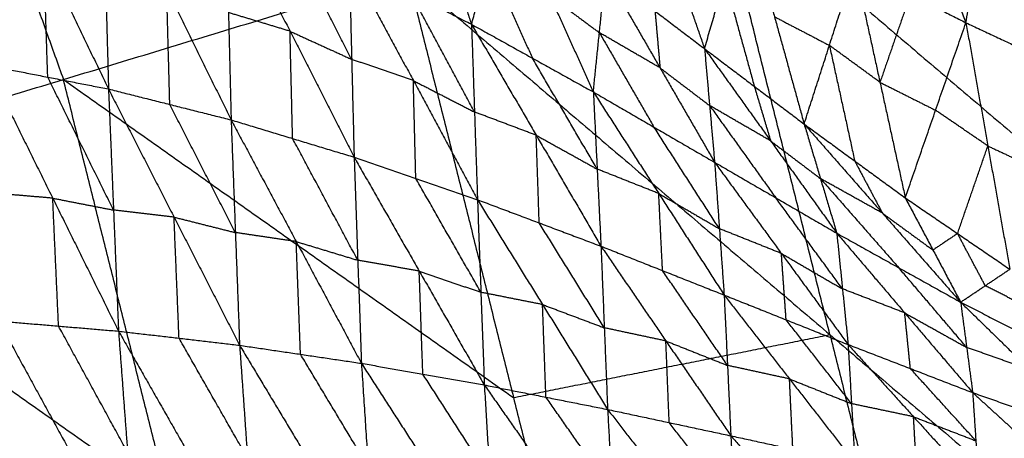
# Model space of a CAD drawing. Header units: millimetres. Extents: x -106 to 110, y -96 to 120.
# Tile 916 of 1020: x 75.76 to 84.75, y 31.24 to 35.05. Entities that reach past the tile are written whole.
import ezdxf

# ---------------------------------------------------------------- set-up
doc = ezdxf.new("R2010")
doc.units = ezdxf.units.MM
doc.header["$MEASUREMENT"] = 0
doc.layers.add('Default', color=7, linetype='Continuous', true_color=0x000000)

msp = doc.modelspace()

# ---------------------------------------------------------------- linework, layer by layer
at = {"layer": 'Default'}
for points in [[(74.9336, 37.9451, 5.1322), (75.5485, 36.2263, 5.1322), (76.1635, 34.5075, 5.1322)], [(83.6247, 37.0624, 1.9951), (84.0108, 36.0441, 2.2725), (84.3969, 35.0258, 2.5499)], [(75.3932, 36.867, 0.2119), (75.984, 35.6439, -0.1383), (76.5749, 34.4209, -0.4884)], [(79.2911, 36.7846, 2.6012), (79.5888, 35.8978, 1.9838), (79.8865, 35.011, 1.3663)], [(84.3969, 35.0258, 2.5499), (84.544, 35.8752, 2.3153), (84.6912, 36.7245, 2.0806)], [(84.6912, 36.7245, 2.0806), (85.064, 35.6304, 2.3857), (85.4369, 34.5363, 2.6908)], [(81.3894, 36.5809, 2.2284), (81.701, 35.6845, 2.6659), (82.0125, 34.7882, 3.1035)], [(76.5175, 36.5287, 0.472), (76.5462, 35.4748, -0.0082), (76.5749, 34.4209, -0.4884)], [(76.5175, 36.5287, 0.472), (77.1054, 35.3339, 0.1556), (77.6933, 34.1391, -0.1607)], [(82.1208, 36.3146, 6.2709), (84.0469, 34.6747, 6.612), (85.9729, 33.0348, 6.9532)], [(83.1564, 32.1804, 6.2709), (82.6386, 34.2475, 6.2709), (82.1208, 36.3146, 6.2709)], [(79.8865, 35.011, 1.3663), (80.0454, 35.5777, 2.0647), (80.2043, 36.1444, 2.7631)], [(80.2043, 36.1444, 2.7631), (80.6011, 35.269, 2.2334), (80.9979, 34.3937, 1.7038)], [(77.6458, 36.0962, 0.7516), (77.6696, 35.1177, 0.2955), (77.6933, 34.1391, -0.1607)], [(77.6458, 36.0962, 0.7516), (78.2307, 34.9477, 0.4734), (78.8156, 33.7992, 0.1952)], [(82.0125, 34.7882, 3.1035), (82.1964, 35.4234, 2.7139), (82.3802, 36.0586, 2.3244)], [(82.3802, 36.0586, 2.3244), (82.6506, 35.0799, 2.806), (82.921, 34.1012, 3.2876)], [(78.7932, 34.6913, 0.6224), (78.5008, 35.2655, 0.7615), (78.2084, 35.8398, 0.9006)], [(76.0205, 34.5292, -0.6377), (76.0023, 35.0866, -0.388), (75.984, 35.6439, -0.1383)], [(78.7709, 35.5834, 1.0496), (78.7932, 34.6913, 0.6224), (78.8156, 33.7992, 0.1952)], [(78.7709, 35.5834, 1.0496), (79.3287, 35.2972, 1.2079), (79.8865, 35.011, 1.3663)], [(78.7709, 35.5834, 1.0496), (79.3559, 34.4974, 0.8155), (79.9409, 33.4114, 0.5815)], [(80.0454, 35.5777, 2.0647), (80.2438, 35.14, 1.7999), (80.4422, 34.7023, 1.535)], [(82.921, 34.1012, 3.2876), (83.1515, 34.8187, 2.8588), (83.3821, 35.5362, 2.43)], [(83.3821, 35.5362, 2.43), (83.6128, 34.4821, 2.958), (83.8436, 33.428, 3.4859)], [(83.3821, 35.5362, 2.43), (83.8895, 35.281, 2.49), (84.3969, 35.0258, 2.5499)], [(73.0229, 33.5547, 4.6759), (76.1635, 34.5075, 5.1322), (79.3042, 35.4602, 5.5886)], [(79.3042, 35.4602, 5.5886), (80.2696, 31.6062, 5.5886), (81.235, 27.7521, 5.5886)], [(79.3042, 35.4602, 5.5886), (83.1564, 32.1804, 6.2709), (87.0085, 28.9006, 6.9532)], [(80.9979, 34.3937, 1.7038), (81.0532, 34.9343, 2.3166), (81.1084, 35.475, 2.9295)], [(81.1084, 35.475, 2.9295), (81.5605, 35.1316, 3.0165), (82.0125, 34.7882, 3.1035)], [(81.1084, 35.475, 2.9295), (81.6064, 34.6136, 2.4957), (82.1044, 33.7521, 2.062)], [(82.1964, 35.4234, 2.7139), (82.3316, 34.934, 2.9547), (82.4668, 34.4447, 3.1955)], [(77.1341, 34.28, -0.3246), (77.1198, 34.807, -0.0845), (77.1054, 35.3339, 0.1556)], [(79.9137, 34.2112, 0.9739), (79.6212, 34.7542, 1.0909), (79.3287, 35.2972, 1.2079)], [(80.6011, 35.269, 2.2334), (80.8271, 35.1017, 2.275), (81.0532, 34.9343, 2.3166)], [(83.8895, 35.281, 2.49), (83.7512, 34.8815, 2.724), (83.6128, 34.4821, 2.958)], [(81.5605, 35.1316, 3.0165), (81.5834, 34.8726, 2.7561), (81.6064, 34.6136, 2.4957)], [(78.2307, 34.9477, 0.4734), (77.9501, 35.0327, 0.3844), (77.6696, 35.1177, 0.2955)], [(82.6506, 35.0799, 2.806), (82.9011, 34.9493, 2.8324), (83.1515, 34.8187, 2.8588)], [(78.2544, 33.9692, 0.0173), (78.2426, 34.4584, 0.2453), (78.2307, 34.9477, 0.4734)], [(78.2307, 34.9477, 0.4734), (78.512, 34.8195, 0.5479), (78.7932, 34.6913, 0.6224)], [(79.8865, 35.011, 1.3663), (79.9137, 34.2112, 0.9739), (79.9409, 33.4114, 0.5815)], [(79.8865, 35.011, 1.3663), (80.4422, 34.7023, 1.535), (80.9979, 34.3937, 1.7038)], [(79.8865, 35.011, 1.3663), (80.477, 33.9991, 1.1823), (81.0675, 32.9873, 0.9983)], [(83.8436, 33.428, 3.4859), (84.1202, 34.2269, 3.0179), (84.3969, 35.0258, 2.5499)], [(84.3969, 35.0258, 2.5499), (84.5972, 33.9015, 3.1271), (84.7974, 32.7771, 3.7043)], [(84.3969, 35.0258, 2.5499), (84.9169, 34.7811, 2.6204), (85.4369, 34.5363, 2.6908)], [(81.0532, 34.9343, 2.3166), (81.3022, 34.5036, 2.0997), (81.5512, 34.0729, 1.8829)], [(81.6064, 34.6136, 2.4957), (81.3298, 34.774, 2.4062), (81.0532, 34.9343, 2.3166)], [(82.0125, 34.7882, 3.1035), (82.0585, 34.2701, 2.5827), (82.1044, 33.7521, 2.062)], [(82.0125, 34.7882, 3.1035), (82.4668, 34.4447, 3.1955), (82.921, 34.1012, 3.2876)], [(82.0125, 34.7882, 3.1035), (82.6156, 33.947, 2.7735), (83.2188, 33.1059, 2.4436)], [(83.1515, 34.8187, 2.8588), (83.2669, 34.2917, 3.1228), (83.3823, 33.7646, 3.3868)], [(83.6128, 34.4821, 2.958), (83.3822, 34.6504, 2.9084), (83.1515, 34.8187, 2.8588)], [(79.3559, 34.4974, 0.8155), (79.0746, 34.5944, 0.719), (78.7932, 34.6913, 0.6224)], [(81.0327, 33.6905, 1.3511), (80.7375, 34.1964, 1.4431), (80.4422, 34.7023, 1.535)], [(75.4661, 34.6376, -0.7869), (76.0205, 34.5292, -0.6377), (76.5749, 34.4209, -0.4884)], [(75.4661, 34.6376, -0.7869), (76.0662, 33.4251, -0.7937), (76.6663, 32.2125, -0.8006)], [(81.6064, 34.6136, 2.4957), (81.8324, 34.4419, 2.5392), (82.0585, 34.2701, 2.5827)], [(76.6206, 33.3167, -0.6445), (76.3205, 33.923, -0.6411), (76.0205, 34.5292, -0.6377)], [(76.1635, 34.5075, 5.1322), (78.2166, 33.0568, 5.3604), (80.2696, 31.6062, 5.5886)], [(77.1289, 30.6534, 5.1322), (76.6462, 32.5805, 5.1322), (76.1635, 34.5075, 5.1322)], [(79.3783, 33.6053, 0.3884), (79.3671, 34.0514, 0.6019), (79.3559, 34.4974, 0.8155)], [(79.3559, 34.4974, 0.8155), (79.6348, 34.3543, 0.8947), (79.9137, 34.2112, 0.9739)], [(76.5749, 34.4209, -0.4884), (76.6206, 33.3167, -0.6445), (76.6663, 32.2125, -0.8006)], [(76.5749, 34.4209, -0.4884), (77.1341, 34.28, -0.3246), (77.6933, 34.1391, -0.1607)], [(76.5749, 34.4209, -0.4884), (77.1729, 33.2523, -0.4751), (77.7708, 32.0837, -0.4619)], [(82.4668, 34.4447, 3.1955), (82.5412, 34.1959, 2.9845), (82.6156, 33.947, 2.7735)], [(83.6128, 34.4821, 2.958), (83.8665, 34.3545, 2.9879), (84.1202, 34.2269, 3.0179)], [(80.9979, 34.3937, 1.7038), (81.0327, 33.6905, 1.3511), (81.0675, 32.9873, 0.9983)], [(80.9979, 34.3937, 1.7038), (81.5512, 34.0729, 1.8829), (82.1044, 33.7521, 2.062)], [(80.9979, 34.3937, 1.7038), (81.5946, 33.4677, 1.574), (82.1912, 32.5417, 1.4443)], [(77.7321, 33.1114, -0.3113), (77.4331, 33.6957, -0.3179), (77.1341, 34.28, -0.3246)], [(82.0585, 34.2701, 2.5827), (82.36, 33.8496, 2.4177), (82.6616, 33.429, 2.2528)], [(82.6156, 33.947, 2.7735), (82.337, 34.1086, 2.6781), (82.0585, 34.2701, 2.5827)], [(84.5972, 33.9015, 3.1271), (84.3587, 34.0642, 3.0725), (84.1202, 34.2269, 3.0179)], [(77.6933, 34.1391, -0.1607), (77.7321, 33.1114, -0.3113), (77.7708, 32.0837, -0.4619)], [(77.6933, 34.1391, -0.1607), (78.2544, 33.9692, 0.0173), (78.8156, 33.7992, 0.1952)], [(77.6933, 34.1391, -0.1607), (78.2877, 33.0292, -0.1255), (78.882, 31.9192, -0.0904)], [(80.477, 33.9991, 1.1823), (80.1953, 34.1052, 1.0781), (79.9137, 34.2112, 0.9739)], [(82.1478, 33.1469, 1.7531), (81.8495, 33.6099, 1.818), (81.5512, 34.0729, 1.8829)], [(82.921, 34.1012, 3.2876), (83.0699, 33.6036, 2.8656), (83.2188, 33.1059, 2.4436)], [(82.921, 34.1012, 3.2876), (83.3823, 33.7646, 3.3868), (83.8436, 33.428, 3.4859)], [(82.921, 34.1012, 3.2876), (83.6349, 33.2888, 3.0671), (84.3487, 32.4763, 2.8465)], [(78.8488, 32.8592, 0.0524), (78.5516, 33.4142, 0.0348), (78.2544, 33.9692, 0.0173)], [(80.5042, 33.1994, 0.7899), (80.4906, 33.5993, 0.9861), (80.477, 33.9991, 1.1823)], [(80.477, 33.9991, 1.1823), (80.7548, 33.8448, 1.2667), (81.0327, 33.6905, 1.3511)], [(82.6156, 33.947, 2.7735), (82.8428, 33.7753, 2.8196), (83.0699, 33.6036, 2.8656)], [(84.3205, 33.1025, 3.5951), (84.4588, 33.502, 3.3611), (84.5972, 33.9015, 3.1271)], [(84.5972, 33.9015, 3.1271), (84.8572, 33.7791, 3.1623), (85.1172, 33.6567, 3.1975)], [(78.8156, 33.7992, 0.1952), (78.8488, 32.8592, 0.0524), (78.882, 31.9192, -0.0904)], [(78.8156, 33.7992, 0.1952), (79.3783, 33.6053, 0.3884), (79.9409, 33.4114, 0.5815)], [(78.8156, 33.7992, 0.1952), (79.4094, 32.7605, 0.2561), (80.0033, 31.7218, 0.317)], [(81.5946, 33.4677, 1.574), (81.3136, 33.5791, 1.4625), (81.0327, 33.6905, 1.3511)], [(82.1044, 33.7521, 2.062), (82.1478, 33.1469, 1.7531), (82.1912, 32.5417, 1.4443)], [(82.1044, 33.7521, 2.062), (82.6616, 33.429, 2.2528), (83.2188, 33.1059, 2.4436)], [(82.1044, 33.7521, 2.062), (82.7133, 32.9211, 1.9909), (83.3222, 32.0901, 1.9197)], [(83.3823, 33.7646, 3.3868), (83.5086, 33.5267, 3.2269), (83.6349, 33.2888, 3.0671)], [(79.9721, 32.5666, 0.4493), (79.6752, 33.086, 0.4188), (79.3783, 33.6053, 0.3884)], [(83.0699, 33.6036, 2.8656), (83.4268, 33.1973, 2.7553), (83.7838, 32.7911, 2.6451)], [(83.6349, 33.2888, 3.0671), (83.3524, 33.4462, 2.9663), (83.0699, 33.6036, 2.8656)], [(73.0229, 33.5547, 4.6759), (77.1289, 30.6534, 5.1322), (81.235, 27.7521, 5.5886)], [(76.0662, 33.4251, -0.7937), (75.7926, 33.4482, -0.8701), (75.5191, 33.4713, -0.9464)], [(76.1192, 32.2587, -0.9532), (76.0927, 32.8419, -0.8735), (76.0662, 33.4251, -0.7937)], [(76.0662, 33.4251, -0.7937), (76.3434, 33.3709, -0.7191), (76.6206, 33.3167, -0.6445)], [(81.6293, 32.7645, 1.2213), (81.6119, 33.1161, 1.3977), (81.5946, 33.4677, 1.574)], [(81.5946, 33.4677, 1.574), (81.8712, 33.3073, 1.6636), (82.1478, 33.1469, 1.7531)], [(83.2705, 32.598, 2.1817), (82.966, 33.0135, 2.2172), (82.6616, 33.429, 2.2528)], [(83.8436, 33.428, 3.4859), (84.0962, 32.9521, 3.1662), (84.3487, 32.4763, 2.8465)], [(83.8436, 33.428, 3.4859), (84.3205, 33.1025, 3.5951), (84.7974, 32.7771, 3.7043)], [(79.9409, 33.4114, 0.5815), (79.9721, 32.5666, 0.4493), (80.0033, 31.7218, 0.317)], [(79.9409, 33.4114, 0.5815), (80.5042, 33.1994, 0.7899), (81.0675, 32.9873, 0.9983)], [(79.9409, 33.4114, 0.5815), (80.5345, 32.4549, 0.6705), (81.1281, 31.4984, 0.7595)], [(77.1729, 33.2523, -0.4751), (76.8967, 33.2845, -0.5598), (76.6206, 33.3167, -0.6445)], [(77.2185, 32.1481, -0.6312), (77.1957, 32.7002, -0.5532), (77.1729, 33.2523, -0.4751)], [(77.1729, 33.2523, -0.4751), (77.4525, 33.1818, -0.3932), (77.7321, 33.1114, -0.3113)], [(83.6349, 33.2888, 3.0671), (83.8655, 33.1204, 3.1166), (84.0962, 32.9521, 3.1662)], [(81.0978, 32.2428, 0.8789), (80.801, 32.7211, 0.8344), (80.5042, 33.1994, 0.7899)], [(82.7133, 32.9211, 1.9909), (82.4305, 33.034, 1.872), (82.1478, 33.1469, 1.7531)], [(78.2877, 33.0292, -0.1255), (78.0099, 33.0703, -0.2184), (77.7321, 33.1114, -0.3113)], [(83.2188, 33.1059, 2.4436), (83.2705, 32.598, 2.1817), (83.3222, 32.0901, 1.9197)], [(83.2188, 33.1059, 2.4436), (83.7838, 32.7911, 2.6451), (84.3487, 32.4763, 2.8465)], [(83.2188, 33.1059, 2.4436), (83.8386, 32.3789, 2.4297), (84.4585, 31.652, 2.4159)], [(84.3205, 33.1025, 3.5951), (84.2083, 33.0273, 3.3807), (84.0962, 32.9521, 3.1662)], [(84.5731, 32.6267, 3.2754), (84.4468, 32.8646, 3.4353), (84.3205, 33.1025, 3.5951)], [(78.3264, 32.0014, -0.2761), (78.307, 32.5153, -0.2008), (78.2877, 33.0292, -0.1255)], [(78.2877, 33.0292, -0.1255), (78.5682, 32.9442, -0.0366), (78.8488, 32.8592, 0.0524)], [(81.0675, 32.9873, 0.9983), (81.0978, 32.2428, 0.8789), (81.1281, 31.4984, 0.7595)], [(81.0675, 32.9873, 0.9983), (81.6293, 32.7645, 1.2213), (82.1912, 32.5417, 1.4443)], [(81.0675, 32.9873, 0.9983), (81.6598, 32.1228, 1.1168), (82.2522, 31.2583, 1.2353)], [(82.7567, 32.3159, 1.682), (82.735, 32.6185, 1.8364), (82.7133, 32.9211, 1.9909)], [(82.7133, 32.9211, 1.9909), (82.9919, 32.7595, 2.0863), (83.2705, 32.598, 2.1817)], [(79.4094, 32.7605, 0.2561), (79.1291, 32.8098, 0.1543), (78.8488, 32.8592, 0.0524)], [(84.4036, 32.0641, 2.6312), (84.0937, 32.4276, 2.6381), (83.7838, 32.7911, 2.6451)], [(79.4426, 31.8205, 0.1133), (79.426, 32.2905, 0.1847), (79.4094, 32.7605, 0.2561)], [(79.4094, 32.7605, 0.2561), (79.6908, 32.6635, 0.3527), (79.9721, 32.5666, 0.4493)], [(82.2217, 31.9, 1.3398), (81.9255, 32.3323, 1.2806), (81.6293, 32.7645, 1.2213)], [(84.3487, 32.4763, 2.8465), (84.5731, 32.6267, 3.2754), (84.7974, 32.7771, 3.7043)], [(85.1509, 32.3319, 3.4882), (84.862, 32.4793, 3.3818), (84.5731, 32.6267, 3.2754)], [(80.5345, 32.4549, 0.6705), (80.2533, 32.5108, 0.5599), (79.9721, 32.5666, 0.4493)], [(82.1912, 32.5417, 1.4443), (82.2217, 31.9, 1.3398), (82.2522, 31.2583, 1.2353)], [(82.1912, 32.5417, 1.4443), (82.7567, 32.3159, 1.682), (83.3222, 32.0901, 1.9197)], [(82.1912, 32.5417, 1.4443), (82.7876, 31.7766, 1.5938), (83.384, 31.0115, 1.7433)], [(83.8386, 32.3789, 2.4297), (83.5545, 32.4885, 2.3057), (83.2705, 32.598, 2.1817)], [(80.5657, 31.6101, 0.5383), (80.5501, 32.0325, 0.6044), (80.5345, 32.4549, 0.6705)], [(80.5345, 32.4549, 0.6705), (80.8161, 32.3489, 0.7747), (81.0978, 32.2428, 0.8789)], [(84.3487, 32.4763, 2.8465), (84.4036, 32.0641, 2.6312), (84.4585, 31.652, 2.4159)], [(84.3487, 32.4763, 2.8465), (84.9265, 32.1815, 3.0593), (85.5043, 31.8867, 3.2721)], [(84.3487, 32.4763, 2.8465), (84.9805, 31.8601, 2.889), (85.6122, 31.244, 2.9315)], [(83.8903, 31.871, 2.1678), (83.8645, 32.125, 2.2988), (83.8386, 32.3789, 2.4297)], [(83.8386, 32.3789, 2.4297), (84.1211, 32.2215, 2.5305), (84.4036, 32.0641, 2.6312)], [(75.5721, 32.3049, -1.1058), (76.1192, 32.2587, -0.9532), (76.6663, 32.2125, -0.8006)], [(75.5721, 32.3049, -1.1058), (76.2017, 31.1539, -0.8527), (76.8313, 30.003, -0.5995)], [(76.7488, 31.1077, -0.7), (76.434, 31.6832, -0.8266), (76.1192, 32.2587, -0.9532)], [(83.3531, 31.5508, 1.8315), (83.0549, 31.9334, 1.7568), (82.7567, 32.3159, 1.682)], [(76.6663, 32.2125, -0.8006), (76.7488, 31.1077, -0.7), (76.8313, 30.003, -0.5995)], [(76.6663, 32.2125, -0.8006), (77.2185, 32.1481, -0.6312), (77.7708, 32.0837, -0.4619)], [(76.6663, 32.2125, -0.8006), (77.2913, 31.1178, -0.5379), (77.9163, 30.0232, -0.2752)], [(80.2696, 31.6062, 5.5886), (81.713, 31.8933, 5.9297), (83.1564, 32.1804, 6.2709)], [(81.6598, 32.1228, 1.1168), (81.3788, 32.1828, 0.9979), (81.0978, 32.2428, 0.8789)], [(83.1564, 32.1804, 6.2709), (83.6391, 30.2534, 6.2709), (84.1218, 28.3264, 6.2709)], [(77.8436, 31.0534, -0.3685), (77.531, 31.6007, -0.4999), (77.2185, 32.1481, -0.6312)], [(77.7708, 32.0837, -0.4619), (77.8436, 31.0534, -0.3685), (77.9163, 30.0232, -0.2752)], [(77.7708, 32.0837, -0.4619), (78.3264, 32.0014, -0.2761), (78.882, 31.9192, -0.0904)], [(77.7708, 32.0837, -0.4619), (78.3883, 31.0571, -0.1904), (79.0058, 30.0305, 0.0811)], [(81.6901, 31.3783, 0.9974), (81.675, 31.7506, 1.0571), (81.6598, 32.1228, 1.1168)], [(81.6598, 32.1228, 1.1168), (81.9408, 32.0114, 1.2283), (82.2217, 31.9, 1.3398)], [(83.3222, 32.0901, 1.9197), (83.3531, 31.5508, 1.8315), (83.384, 31.0115, 1.7433)], [(83.3222, 32.0901, 1.9197), (83.8903, 31.871, 2.1678), (84.4585, 31.652, 2.4159)], [(83.3222, 32.0901, 1.9197), (83.9192, 31.4317, 2.0959), (84.5161, 30.7734, 2.272)], [(78.9439, 30.9748, -0.0046), (78.6351, 31.4881, -0.1404), (78.3264, 32.0014, -0.2761)], [(84.9805, 31.8601, 2.889), (84.692, 31.9621, 2.7601), (84.4036, 32.0641, 2.6312)], [(78.882, 31.9192, -0.0904), (78.9439, 30.9748, -0.0046), (79.0058, 30.0305, 0.0811)], [(78.882, 31.9192, -0.0904), (79.4426, 31.8205, 0.1133), (80.0033, 31.7218, 0.317)], [(78.882, 31.9192, -0.0904), (79.4941, 30.9707, 0.1911), (80.1063, 30.0222, 0.4726)], [(82.7876, 31.7766, 1.5938), (82.5046, 31.8383, 1.4668), (82.2217, 31.9, 1.3398)], [(80.0548, 30.872, 0.3948), (79.7487, 31.3462, 0.2541), (79.4426, 31.8205, 0.1133)], [(84.4873, 31.2127, 2.3439), (84.1888, 31.5419, 2.2559), (83.8903, 31.871, 2.1678)], [(80.0033, 31.7218, 0.317), (80.0548, 30.872, 0.3948), (80.1063, 30.0222, 0.4726)], [(80.0033, 31.7218, 0.317), (80.5657, 31.6101, 0.5383), (81.1281, 31.4984, 0.7595)], [(80.0033, 31.7218, 0.317), (80.6064, 30.861, 0.6075), (81.2095, 30.0003, 0.898)], [(82.8181, 31.1349, 1.4893), (82.8028, 31.4558, 1.5416), (82.7876, 31.7766, 1.5938)], [(82.7876, 31.7766, 1.5938), (83.0703, 31.6637, 1.7127), (83.3531, 31.5508, 1.8315)], [(84.4585, 31.652, 2.4159), (84.4873, 31.2127, 2.3439), (84.5161, 30.7734, 2.272)], [(84.4585, 31.652, 2.4159), (85.0353, 31.448, 2.6737), (85.6122, 31.244, 2.9315)], [(84.4585, 31.652, 2.4159), (85.0604, 31.103, 2.6174), (85.6623, 30.5541, 2.8189)], [(81.1688, 30.7493, 0.8288), (80.8672, 31.1797, 0.6835), (80.5657, 31.6101, 0.5383)], [(83.9192, 31.4317, 2.0959), (83.6361, 31.4913, 1.9637), (83.3531, 31.5508, 1.8315)], [(81.1281, 31.4984, 0.7595), (81.1688, 30.7493, 0.8288), (81.2095, 30.0003, 0.898)], [(81.1281, 31.4984, 0.7595), (81.6901, 31.3783, 0.9974), (82.2522, 31.2583, 1.2353)], [(81.1281, 31.4984, 0.7595), (81.7212, 30.7333, 1.0578), (82.3143, 29.9682, 1.356)], [(82.2832, 30.6133, 1.2956), (81.9867, 30.9958, 1.1465), (81.6901, 31.3783, 0.9974)], [(83.9501, 30.8925, 2.0076), (83.9346, 31.1621, 2.0517), (83.9192, 31.4317, 2.0959)], [(83.9192, 31.4317, 2.0959), (84.2032, 31.3222, 2.2199), (84.4873, 31.2127, 2.3439)], [(82.2522, 31.2583, 1.2353), (82.2832, 30.6133, 1.2956), (82.3143, 29.9682, 1.356)], [(82.2522, 31.2583, 1.2353), (82.8181, 31.1349, 1.4893), (83.384, 31.0115, 1.7433)], [(82.2522, 31.2583, 1.2353), (82.8401, 30.5941, 1.5404), (83.428, 29.93, 1.8455)]]:
    msp.add_open_spline(points, degree=2, dxfattribs=at)

doc.saveas('drawing.dxf')
